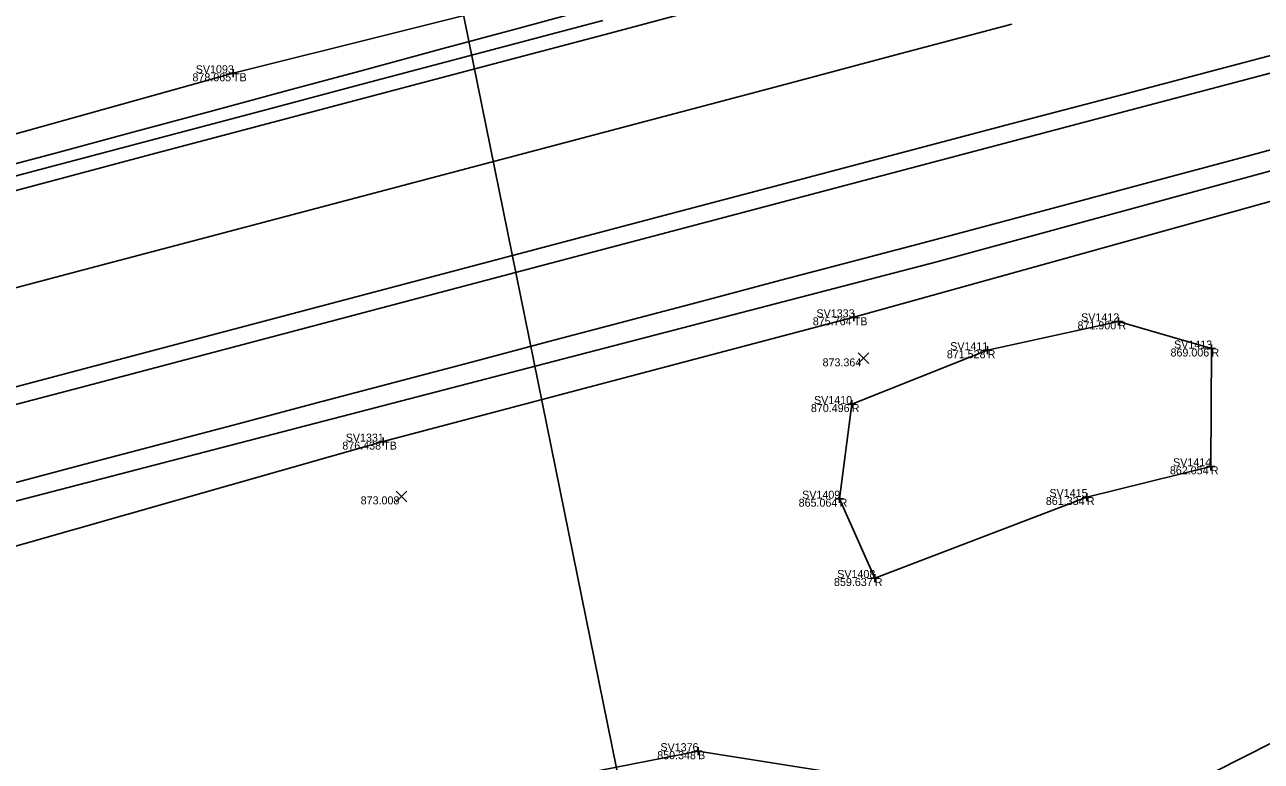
# Model space of a CAD drawing. Extents: x 2125299 to 2129212, y 713100 to 714300.
# Drawn here: x 2128261.4 to 2128416, y 713895.2 to 713987.2 of the extents above; entities that cross this region are included whole.
import ezdxf

# ---------------------------------------------------------------- set-up
doc = ezdxf.new("R2010")
doc.units = 0
for name, color, linetype in [('_CIVIL_CONSTRUCTION', 7, 'Continuous'), ('DR_X_Erosion_Control', 7, 'Continuous'), ('DR_X_Storm_Sewer', 7, 'Continuous'), ('PV_X_EOP', 7, 'Continuous'), ('PV_X_Shoulder_Rumble_Strip', 7, 'Continuous'), ('RW_P_Esmt_TMP', 7, 'Continuous'), ('RW_X_Esmt_CH', 7, 'Continuous'), ('RW_X_Fee_WL', 7, 'Continuous'), ('SC_Scratch1', 7, 'Continuous'), ('SC_Scratch2', 7, 'Continuous'), ('SV_X_Break_Lines', 7, 'Continuous'), ('SV_X_Mon_Cells_Found', 7, 'Continuous'), ('SV_X_Text_Elevation', 7, 'Continuous'), ('SV_X_Top_of_Bank', 7, 'Continuous')]:
    doc.layers.add(name, color=color, linetype=linetype)

msp = doc.modelspace()

# ---------------------------------------------------------------- linework, layer by layer
at = {"layer": '_CIVIL_CONSTRUCTION'}
msp.add_lwpolyline([(2128254.3, 713952.8), (2128268.81, 713956.63), (2128283.31, 713960.46), (2128297.81, 713964.28), (2128312.32, 713968.11), (2128326.82, 713971.95), (2128341.32, 713975.79), (2128355.82, 713979.63), (2128370.32, 713983.48), (2128384.82, 713987.32)], dxfattribs=at)
at = {"layer": 'DR_X_Erosion_Control'}
msp.add_lwpolyline([(2128367.67, 713918.13), (2128363.28, 713928.04), (2128364.79, 713939.86), (2128381.78, 713946.59), (2128398.13, 713950.19), (2128409.74, 713946.8), (2128409.67, 713932.08), (2128394.17, 713928.25)], close=True, dxfattribs=at)
at = {"layer": 'DR_X_Storm_Sewer'}
msp.add_line((2128282.88, 714152.99), (2128337.68, 713883.12), dxfattribs=at)
at = {"layer": 'PV_X_EOP'}
for points in [[(2128255.64, 713968.65), (2128265.3, 713971.22), (2128274.96, 713973.82), (2128284.61, 713976.42), (2128294.27, 713979.02), (2128303.93, 713981.62), (2128313.58, 713984.22), (2128323.24, 713986.82), (2128332.89, 713989.45)], [(2128259.27, 713929.78), (2128268.94, 713932.34), (2128278.61, 713934.89), (2128288.27, 713937.44), (2128297.94, 713940), (2128307.61, 713942.55), (2128317.28, 713945.1), (2128326.95, 713947.66), (2128336.62, 713950.21), (2128346.29, 713952.76), (2128355.95, 713955.32), (2128365.62, 713957.87), (2128375.29, 713960.43), (2128384.96, 713962.98), (2128394.62, 713965.58), (2128404.27, 713968.17), (2128413.93, 713970.76), (2128423.59, 713973.35)]]:
    msp.add_lwpolyline(points, dxfattribs=at)
at = {"layer": 'PV_X_Shoulder_Rumble_Strip'}
for points in [[(2128086.42, 713922.37), (2128087.17, 713922.56), (2128101.67, 713926.39), (2128116.17, 713930.23), (2128130.67, 713934.06), (2128145.17, 713937.89), (2128159.68, 713941.72), (2128174.18, 713945.55), (2128188.68, 713949.38), (2128203.18, 713953.21), (2128217.68, 713957.05), (2128232.18, 713960.89), (2128246.68, 713964.74), (2128261.18, 713968.58), (2128275.68, 713972.42), (2128290.18, 713976.26), (2128304.68, 713980.1), (2128319.18, 713983.94), (2128333.68, 713987.78)], [(2128253.91, 713938.12), (2128268.41, 713941.95), (2128282.92, 713945.78), (2128297.42, 713949.61), (2128311.92, 713953.44), (2128326.42, 713957.27), (2128340.93, 713961.1), (2128355.43, 713964.93), (2128369.93, 713968.76), (2128384.43, 713972.59), (2128398.94, 713976.41), (2128413.44, 713980.24), (2128427.94, 713984.07)]]:
    msp.add_lwpolyline(points, dxfattribs=at)
at = {"layer": 'SC_Scratch1'}
msp.add_lwpolyline([(2128073.34, 713879.42), (2128205.29, 713913.45), (2128375.42, 713957.63), (2128480.61, 713986.26)], dxfattribs=at)
at = {"layer": 'SC_Scratch2'}
for points in [[(2128030.06, 713905.67), (2128044.56, 713909.5), (2128059.06, 713913.33), (2128073.57, 713917.16), (2128088.07, 713920.99), (2128102.57, 713924.83), (2128117.07, 713928.66), (2128131.57, 713932.49), (2128146.08, 713936.32), (2128160.58, 713940.15), (2128175.08, 713943.98), (2128189.58, 713947.82), (2128204.09, 713951.65), (2128218.59, 713955.49), (2128233.09, 713959.33), (2128247.59, 713963.17), (2128262.09, 713967.01), (2128276.59, 713970.85), (2128291.09, 713974.69), (2128305.59, 713978.53), (2128320.09, 713982.37), (2128334.59, 713986.21), (2128349.09, 713990.05)], [(2128253.53, 713940.21), (2128268.03, 713944.04), (2128282.53, 713947.87), (2128297.04, 713951.7), (2128311.54, 713955.53), (2128326.04, 713959.36), (2128340.54, 713963.19), (2128355.05, 713967.02), (2128369.55, 713970.85), (2128384.05, 713974.68), (2128398.56, 713978.51), (2128413.06, 713982.34), (2128427.56, 713986.17)]]:
    msp.add_lwpolyline(points, dxfattribs=at)
at = {"layer": 'SV_X_Break_Lines'}
msp.add_lwpolyline([(2128473.37, 713923.91), (2128453.45, 713915.84), (2128410.19, 713893.98), (2128387.41, 713892.53), (2128363.21, 713893.72), (2128345.59, 713896.5), (2128318.82, 713891.26), (2128295.12, 713880.91), (2128274.49, 713885.8), (2128242.12, 713879.2), (2128218.83, 713874.94), (2128184.37, 713862.1), (2128151.55, 713852.79), (2128121.59, 713848.65), (2128121.63, 713848.49), (2128085.29, 713843.49), (2128066.44, 713838.36)], dxfattribs=at)
at = {"layer": 'SV_X_Mon_Cells_Found'}
for p, q in [((2128286.98, 713981.18), (2128287.98, 713981.18)), ((2128287.48, 713981.68), (2128287.48, 713980.68)), ((2128287.48, 713981.18), (2128287.48, 713981.18)), ((2128364.55, 713950.7), (2128365.55, 713950.7)), ((2128365.05, 713951.2), (2128365.05, 713950.2)), ((2128365.05, 713950.7), (2128365.05, 713950.7)), ((2128397.63, 713950.19), (2128398.63, 713950.19)), ((2128398.13, 713950.69), (2128398.13, 713949.69)), ((2128398.13, 713950.19), (2128398.13, 713950.19)), ((2128381.78, 713947.09), (2128381.78, 713946.09)), ((2128409.74, 713947.3), (2128409.74, 713946.3)), ((2128381.28, 713946.59), (2128382.28, 713946.59)), ((2128381.78, 713946.59), (2128381.78, 713946.59)), ((2128409.24, 713946.8), (2128410.24, 713946.8)), ((2128409.74, 713946.8), (2128409.74, 713946.8)), ((2128364.29, 713939.86), (2128365.29, 713939.86)), ((2128364.79, 713940.36), (2128364.79, 713939.36)), ((2128364.79, 713939.86), (2128364.79, 713939.86)), ((2128305.74, 713935.17), (2128306.74, 713935.17)), ((2128306.24, 713935.67), (2128306.24, 713934.67)), ((2128306.24, 713935.17), (2128306.24, 713935.17)), ((2128409.17, 713932.08), (2128410.17, 713932.08)), ((2128409.67, 713932.58), (2128409.67, 713931.58)), ((2128409.67, 713932.08), (2128409.67, 713932.08)), ((2128363.28, 713928.54), (2128363.28, 713927.54)), ((2128394.17, 713928.75), (2128394.17, 713927.75)), ((2128362.78, 713928.04), (2128363.78, 713928.04)), ((2128363.28, 713928.04), (2128363.28, 713928.04)), ((2128393.67, 713928.25), (2128394.67, 713928.25)), ((2128394.17, 713928.25), (2128394.17, 713928.25)), ((2128367.17, 713918.13), (2128368.17, 713918.13)), ((2128367.67, 713918.63), (2128367.67, 713917.63)), ((2128367.67, 713918.13), (2128367.67, 713918.13)), ((2128345.09, 713896.5), (2128346.09, 713896.5)), ((2128345.59, 713897), (2128345.59, 713896)), ((2128345.59, 713896.5), (2128345.59, 713896.5))]:
    msp.add_line(p, q, dxfattribs=at)
at = {"layer": 'SV_X_Text_Elevation'}
for p, q in [((2128365.61, 713944.91), (2128366.94, 713946.24)), ((2128365.61, 713946.24), (2128366.94, 713944.91)), ((2128307.86, 713927.66), (2128309.2, 713928.99)), ((2128307.86, 713928.99), (2128309.2, 713927.66))]:
    msp.add_line(p, q, dxfattribs=at)
at = {"layer": 'SV_X_Top_of_Bank'}
for points in [[(2128641.06, 714074.44), (2128591.12, 714062.19), (2128554.7, 714051.88), (2128508.37, 714039.66), (2128452.53, 714024.9), (2128402.4, 714011.79), (2128346.92, 713996.07), (2128287.48, 713981.18), (2128247.17, 713969.96), (2128213.74, 713962.2), (2128176.95, 713953.14), (2128149.75, 713946.28), (2128088.07, 713932.71), (2128089.34, 713952.15), (2128089.79, 713973.52), (2128093.27, 713996.96)], [(2128074.37, 713874.69), (2128142.8, 713890.6), (2128198.94, 713905.19), (2128254.99, 713920.63), (2128306.24, 713935.17), (2128365.05, 713950.7), (2128425.17, 713967.42), (2128484.19, 713980.57), (2128536.73, 713996.44), (2128593.25, 714009.66)]]:
    msp.add_lwpolyline(points, dxfattribs=at)

# ---------------------------------------------------------------- texts
at = {"layer": 'RW_P_Esmt_TMP'}
for s, p in [('TB', (2128287.48, 713980.18)), ('TB', (2128365.05, 713949.7)), ('R', (2128398.13, 713949.19)), ('R', (2128381.78, 713945.59)), ('R', (2128409.74, 713945.8)), ('R', (2128364.79, 713938.86)), ('TB', (2128306.24, 713934.17)), ('R', (2128409.67, 713931.08)), ('R', (2128363.28, 713927.04)), ('R', (2128394.17, 713927.25)), ('R', (2128367.67, 713917.13)), ('B', (2128345.59, 713895.5))]:
    msp.add_text(s, height=1, dxfattribs=at).set_placement(p)
at = {"layer": 'RW_X_Esmt_CH'}
for s, p in [('SV1093', (2128282.82, 713981.18)), ('SV1333', (2128360.39, 713950.7)), ('SV1412', (2128393.46, 713950.19)), ('SV1411', (2128377.1, 713946.59)), ('SV1413', (2128405.08, 713946.8)), ('SV1410', (2128360.08, 713939.86)), ('SV1331', (2128301.56, 713935.17)), ('SV1414', (2128404.95, 713932.08)), ('SV1409', (2128358.6, 713928.04)), ('SV1415', (2128389.5, 713928.25)), ('SV1408', (2128362.98, 713918.13)), ('SV1376', (2128340.89, 713896.5))]:
    msp.add_text(s, height=1, dxfattribs=at).set_placement(p)
at = {"layer": 'RW_X_Fee_WL'}
for s, p in [('878.065', (2128282.41, 713980.18)), ('875.764', (2128359.93, 713949.7)), ('871.900', (2128393.01, 713949.19)), ('873.364', (2128361.15, 713944.57)), ('871.528', (2128376.68, 713945.59)), ('869.006', (2128404.63, 713945.8)), ('870.496', (2128359.69, 713938.86)), ('876.438', (2128301.14, 713934.17)), ('862.054', (2128404.55, 713931.08)), ('873.008', (2128303.43, 713927.33)), ('865.064', (2128358.16, 713927.04)), ('861.334', (2128389.05, 713927.25)), ('859.637', (2128362.58, 713917.13)), ('850.348', (2128340.49, 713895.5))]:
    msp.add_text(s, height=1, dxfattribs=at).set_placement(p)

doc.saveas('drawing.dxf')
